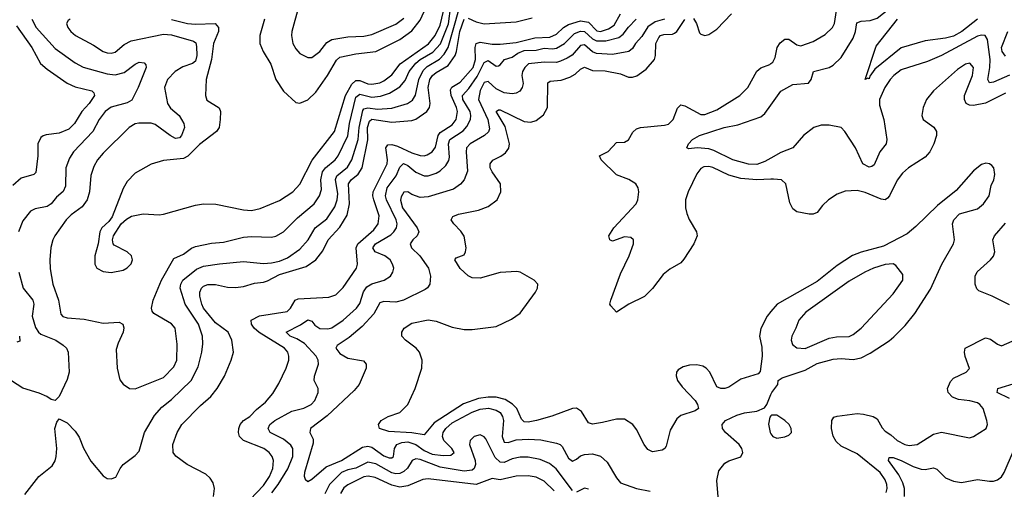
# Model space of a CAD drawing. Header units: inches. Extents: x 1550315 to 1685896, y 510706 to 640504.
# Tile 432 of 452: x 1676254 to 1681164, y 594527 to 596868. Entities that reach past the tile are written whole.
import ezdxf

# ---------------------------------------------------------------- set-up
doc = ezdxf.new("R2010")
doc.units = ezdxf.units.IN
doc.header["$MEASUREMENT"] = 0
doc.layers.add('B6579', color=7, linetype='Continuous')
doc.layers.add('B6589', color=7, linetype='Continuous')

msp = doc.modelspace()

# ---------------------------------------------------------------- linework, layer by layer
at = {"layer": 'B6579', "color": 5}
for points, elevation in [([(1676279.3, 594500.7), (1676349.8, 594590.2), (1676415.8, 594644.2), (1676430.7, 594669.3), (1676436, 594690), (1676439.1, 594730), (1676429.7, 594830.3), (1676438.9, 594861.1), (1676450, 594878), (1676490, 594858), (1676530, 594816.4), (1676550, 594787.3), (1676572.4, 594732.4), (1676607.7, 594667.7), (1676670, 594593.4), (1676690, 594580.4), (1676710, 594578.4), (1676732.4, 594587.6), (1676754, 594630), (1676769.4, 594650), (1676830, 594696), (1676850, 594717.6), (1676876.5, 594810), (1676925.8, 594894.2), (1676963.3, 594936.7), (1677010, 594974.5), (1677108.2, 595070), (1677143.1, 595136.9), (1677161.7, 595210), (1677167.3, 595252.7), (1677165.6, 595290), (1677144.9, 595350), (1677078.1, 595450), (1677054.7, 595530), (1677056.7, 595550), (1677067.7, 595570), (1677135.6, 595624.4), (1677170, 595639.1), (1677250, 595651.6), (1677370, 595662), (1677470, 595652.3), (1677510, 595656), (1677550, 595664.8), (1677590, 595680.1), (1677650, 595723.5), (1677693.1, 595770), (1677726.6, 595830), (1677784.8, 595875.2), (1677824.7, 595935.3), (1677836.3, 595970), (1677839.6, 596000.4), (1677828.3, 596071.7), (1677835.2, 596090), (1677887.7, 596132.3), (1677910.4, 596169.6), (1677941.7, 596270), (1677947, 596330), (1677964.2, 596415.8), (1677970, 596424.2), (1677990, 596428), (1678038.1, 596421.9), (1678110, 596427.2), (1678187.6, 596450), (1678212.6, 596467.4), (1678227.6, 596492.4), (1678243.9, 596570), (1678265.6, 596614.4), (1678285.1, 596634.9), (1678348, 596672), (1678370, 596696.9), (1678390.1, 596729.9), (1678443.1, 596916.9)], 540), ([(1676506, 596870), (1676495.6, 596864.4), (1676486.4, 596850), (1676493.1, 596830), (1676507.9, 596810), (1676531.5, 596790), (1676621.9, 596741.9), (1676670, 596710.2), (1676690, 596702.7), (1676710, 596700.9), (1676730, 596705.5), (1676775.1, 596744.9), (1676810, 596762.7), (1676970, 596795.8), (1677010, 596792.1), (1677120.8, 596760.8), (1677132.5, 596752.5), (1677134.7, 596734.7), (1677136.6, 596690), (1677130, 596662.2), (1677114.9, 596650), (1677066.8, 596633.2), (1677029.2, 596610), (1676990.2, 596570), (1676976.2, 596530), (1676990.2, 596450), (1677006.5, 596426.5), (1677048.3, 596390), (1677072.4, 596350), (1677074.9, 596330), (1677060.2, 596290), (1677050, 596279.3), (1677030, 596276.2), (1677004.1, 596290), (1676930, 596345.4), (1676910, 596351.7), (1676847.1, 596352.9), (1676830, 596348.8), (1676800.3, 596330), (1676670, 596202.8), (1676641.8, 596170), (1676623.5, 596136.5), (1676609, 596091), (1676601.3, 596010), (1676590.1, 595970), (1676564.7, 595935.3), (1676510, 595895.2), (1676485.7, 595870), (1676429.2, 595790), (1676418.6, 595770), (1676408.5, 595731.5), (1676403.2, 595670), (1676405.5, 595625.5), (1676419.4, 595550), (1676446.6, 595470), (1676459.4, 595399.4), (1676468.3, 595388.3), (1676490, 595381.6), (1676574.7, 595374.7), (1676670, 595355), (1676750, 595359.5), (1676767.3, 595350), (1676772.5, 595332.5), (1676770.4, 595310), (1676744.3, 595255.7), (1676735.6, 595224.4), (1676739.1, 595130), (1676753.3, 595073.3), (1676770.3, 595050.2), (1676801, 595030), (1676830, 595027.6), (1676970, 595083.8), (1677022, 595138), (1677038, 595170), (1677038.4, 595250), (1677028.9, 595330), (1677010, 595352.3), (1676923.3, 595403.3), (1676914.2, 595414.1), (1676911.1, 595430), (1676919.3, 595470), (1676961.4, 595570), (1677021.8, 595678.2), (1677070, 595698.7), (1677110, 595728.7), (1677130, 595737.9), (1677210, 595754.6), (1677270, 595759.5), (1677370, 595783.2), (1677410, 595787.2), (1677510, 595783.5), (1677531.6, 595788.4), (1677570, 595811), (1677639.3, 595880.7), (1677721.4, 595950), (1677749.2, 595990), (1677758.1, 596021.9), (1677755.4, 596070), (1677764.1, 596110), (1677779.1, 596130), (1677826.5, 596170), (1677841.7, 596190), (1677890, 596288.4), (1677899.1, 596350), (1677930, 596481.1), (1677950, 596497.2), (1678010, 596482.2), (1678053.6, 596486.4), (1678098.1, 596501.9), (1678150, 596533), (1678175.4, 596564.6), (1678195.4, 596610), (1678230, 596651.1), (1678250, 596670.5), (1678314.3, 596705.7), (1678351.6, 596748.4), (1678392.4, 596847.7), (1678403.5, 596936.5)], 560), ([(1677010, 596869.7), (1677090, 596849.3), (1677130, 596845.1), (1677228.7, 596848.7), (1677245.5, 596830), (1677244.6, 596810), (1677220.8, 596750), (1677211, 596669), (1677183.5, 596570), (1677179.7, 596490), (1677186.3, 596466.3), (1677248.1, 596428.1), (1677254.4, 596410), (1677253.7, 596370), (1677247.9, 596330), (1677235.2, 596310), (1677150, 596246.6), (1677092.3, 596187.7), (1677070, 596176.8), (1676970, 596165.5), (1676910, 596147.8), (1676830, 596103.5), (1676790, 596061.3), (1676770, 596027), (1676714.4, 595885.6), (1676697.8, 595862.3), (1676663, 595830), (1676654, 595810), (1676645.5, 595750), (1676628.7, 595690), (1676628, 595650), (1676638.8, 595630), (1676670, 595613.4), (1676710, 595608), (1676770, 595619.3), (1676790, 595630.5), (1676809.6, 595650.3), (1676816.2, 595670), (1676811.8, 595690), (1676790, 595711.1), (1676724.1, 595744.1), (1676719, 595750), (1676717.2, 595770), (1676721.2, 595790), (1676759.6, 595850), (1676786.3, 595873.7), (1676812, 595888), (1676870, 595900.6), (1676950, 595895.6), (1676970, 595898.4), (1677130, 595943.7), (1677170, 595950.3), (1677231.1, 595948.9), (1677370, 595920.5), (1677410, 595917.3), (1677453.2, 595926.8), (1677550, 595967.1), (1677616.5, 596010), (1677651.2, 596048.8), (1677712.8, 596167.2), (1677823.2, 596310), (1677879.1, 596490), (1677910, 596546.1), (1677930, 596565.7), (1677950, 596564.3), (1677990, 596548.4), (1678010, 596546.3), (1678050, 596553.8), (1678070, 596563), (1678110, 596594), (1678151.4, 596648.6), (1678292.3, 596747.7), (1678325.7, 596790), (1678350, 596840.7), (1678366.6, 596910)], 580), ([(1677403.5, 594476.5), (1677470, 594545.7), (1677499.1, 594590), (1677516.4, 594630), (1677519.3, 594670), (1677512.4, 594690), (1677498.1, 594710), (1677470.8, 594730.8), (1677369.8, 594770), (1677349.8, 594790), (1677344.3, 594810), (1677346, 594830), (1677353.4, 594850), (1677369.9, 594870.1), (1677401.8, 594890), (1677435, 594925), (1677479.6, 594960.4), (1677515.5, 595004.5), (1677546.4, 595053.6), (1677583, 595130), (1677595.9, 595170), (1677596.5, 595190), (1677590.5, 595210), (1677574.7, 595230), (1677448.3, 595308.3), (1677423.3, 595330), (1677409.9, 595350), (1677408.2, 595370), (1677450, 595391.3), (1677586.8, 595413.2), (1677603.4, 595430), (1677627.1, 595470), (1677643, 595477), (1677795.3, 595484.7), (1677830, 595496.8), (1677867.4, 595532.6), (1677932.7, 595630), (1677938.6, 595650), (1677932.1, 595730), (1677939.7, 595750), (1678019.5, 595820.5), (1678041.1, 595850), (1678046.2, 595890), (1678019.6, 595970), (1678014.8, 595990), (1678016.7, 596010), (1678086.5, 596150), (1678088.5, 596170), (1678080.4, 596230), (1678090, 596244.4), (1678110, 596246.1), (1678138.2, 596238.2), (1678210, 596203.5), (1678250, 596190.6), (1678270, 596189.6), (1678285.5, 596194.5), (1678310, 596210.1), (1678326.8, 596233.2), (1678340.1, 596290), (1678350, 596304.9), (1678410, 596343.9), (1678429.9, 596370), (1678437.5, 596410), (1678432.6, 596430), (1678404.8, 596490), (1678402.1, 596517.9), (1678408.3, 596531.7), (1678450, 596557.3), (1678515.9, 596630), (1678527.2, 596670), (1678525.5, 596730), (1678530.7, 596750), (1678550, 596756.2), (1678610, 596745.5), (1678650, 596745.7), (1678730, 596754.5), (1678823.1, 596776.9), (1678898.3, 596781.7), (1678930, 596795.8), (1678965.7, 596830), (1678990, 596844.8), (1679050, 596861.8), (1679090, 596856.5), (1679131.9, 596811.9), (1679150, 596808.8), (1679190, 596821.8), (1679218.7, 596841.3), (1679250, 596898)], 480), ([(1677473.8, 596870), (1677451, 596790), (1677451.8, 596750), (1677468.5, 596710), (1677506.9, 596646.9), (1677531.1, 596570), (1677570, 596511.7), (1677630, 596454.9), (1677650, 596451.5), (1677690, 596468.1), (1677730, 596506.5), (1677788.4, 596590), (1677833.2, 596666.8), (1677850, 596682.1), (1677930, 596698.5), (1678030, 596709.3), (1678150, 596769.4), (1678210, 596812.4), (1678250, 596865.4), (1678270, 596909.3)], 620), ([(1677644.3, 596930), (1677611, 596810), (1677609.4, 596789.4), (1677616.5, 596750), (1677630, 596722.4), (1677650, 596700.3), (1677690, 596679.6), (1677710, 596680.3), (1677750, 596709.2), (1677784.9, 596755.1), (1677810, 596769.1), (1677890, 596783.4), (1677970, 596786.3), (1678010, 596794.6), (1678130, 596846.3), (1678170, 596875)], 640), ([(1679614.2, 596874.2), (1679629.4, 596850), (1679643.3, 596803.4), (1679650, 596795.6), (1679670, 596788.9), (1679690, 596793.6), (1679730, 596821.2), (1679803.4, 596896.6)], 420), ([(1676314.5, 596870), (1676336.6, 596830), (1676430, 596724), (1676530, 596652.3), (1676570, 596632.1), (1676690, 596597.7), (1676730, 596593.3), (1676775.4, 596604.6), (1676830, 596646), (1676850, 596656.1), (1676873.6, 596653.6), (1676882.3, 596642.3), (1676884.4, 596630), (1676844, 596530), (1676812.5, 596467.5), (1676790, 596454.2), (1676710, 596431.4), (1676680.2, 596410), (1676650, 596370.8), (1676617.9, 596310), (1676521.6, 596210), (1676502.6, 596177.4), (1676483.7, 596130), (1676482.4, 596037.6), (1676470, 596011), (1676437.1, 595982.9), (1676410, 595950.7), (1676390, 595936.5), (1676330, 595925.3), (1676307.3, 595912.7), (1676270, 595865.4), (1676247.1, 595810)], 540), ([(1677219.6, 594490), (1677225.9, 594530), (1677218.4, 594558.4), (1677202.8, 594582.8), (1677182, 594602), (1677088.2, 594650), (1677032, 594692), (1677018.8, 594710), (1677017.3, 594750), (1677038.3, 594810), (1677062.9, 594850), (1677155.4, 594944.6), (1677206.5, 594990), (1677239.1, 595030), (1677274.9, 595090), (1677308.1, 595170), (1677319.8, 595210), (1677311.1, 595270), (1677294.1, 595310), (1677230, 595357.3), (1677170.7, 595430), (1677161.3, 595450), (1677152.3, 595490), (1677151.6, 595510), (1677159.6, 595530), (1677170, 595539.5), (1677192.1, 595547.9), (1677230, 595547.4), (1677290, 595534), (1677330, 595533.3), (1677370, 595538.4), (1677425.1, 595554.9), (1677470, 595559.6), (1677490, 595565.9), (1677550, 595598.5), (1677682.3, 595637.7), (1677731.2, 595670), (1677765, 595715), (1677791.9, 595770), (1677850, 595833.6), (1677886.2, 595893.8), (1677898.1, 595950), (1677892.6, 596050), (1677906.8, 596070), (1677941.4, 596098.6), (1677960.8, 596130), (1677990.4, 596269.7), (1677989, 596330), (1677998.1, 596361.9), (1678010, 596372.3), (1678110, 596356.5), (1678210, 596366), (1678230, 596372.3), (1678284.7, 596410), (1678296.7, 596430), (1678301.3, 596450), (1678291, 596530), (1678299.5, 596570), (1678313, 596590), (1678330, 596604.8), (1678390, 596639.9), (1678425.2, 596690), (1678432.7, 596710), (1678448.3, 596810), (1678470, 596870.8)], 520), ([(1677510.4, 594509.6), (1677542.1, 594550), (1677591.4, 594628.6), (1677616.4, 594690), (1677616.6, 594730), (1677606.4, 594746.4), (1677570, 594777.3), (1677502.2, 594810), (1677493.6, 594830), (1677501.8, 594850), (1677525.6, 594870), (1677610, 594916.9), (1677670, 594931.2), (1677706.8, 594950), (1677725.2, 594970), (1677741.5, 595010), (1677742.4, 595030), (1677722.2, 595070), (1677723.1, 595090), (1677744.2, 595150), (1677741.8, 595170), (1677732.7, 595190), (1677673.2, 595253.2), (1677636.1, 595276.1), (1677602.5, 595290), (1677582, 595310), (1677653.5, 595346.5), (1677690, 595371), (1677710, 595365.5), (1677725.4, 595345.4), (1677750, 595327.8), (1677790, 595326.3), (1677810, 595332.2), (1677867.6, 595370), (1677933.9, 595430), (1677950, 595452.4), (1677968.3, 595511.7), (1677984.2, 595535.8), (1678010, 595551.6), (1678071.5, 595570), (1678103.5, 595590), (1678115, 595610), (1678118.8, 595630), (1678113.6, 595650), (1678100.7, 595670), (1678074.6, 595690), (1678027.1, 595710), (1678015, 595730), (1678028.3, 595750), (1678104.2, 595795.8), (1678120.2, 595810), (1678132.1, 595830), (1678135.3, 595850), (1678131.6, 595870), (1678082.4, 595970), (1678077.5, 595990), (1678086.8, 596030), (1678130.6, 596090), (1678150, 596132.7), (1678168.2, 596151.8), (1678190, 596140.7), (1678230, 596107.7), (1678270, 596089.6), (1678290.3, 596089.7), (1678330, 596103.1), (1678350, 596114), (1678378.3, 596141.7), (1678393.2, 596166.8), (1678397.1, 596182.9), (1678392, 596250), (1678398.4, 596270), (1678465.2, 596314.8), (1678483.7, 596336.3), (1678501.2, 596370), (1678504.2, 596390), (1678500.1, 596410), (1678464.2, 596470), (1678462.2, 596490), (1678494.3, 596525.7), (1678534.8, 596585.2), (1678570, 596655.1), (1678590, 596665.3), (1678630, 596636.8), (1678641.4, 596638.6), (1678650, 596642.6), (1678670.9, 596669.1), (1678710, 596680.6), (1678738.6, 596701.4), (1678770, 596714), (1678830, 596716.5), (1678870, 596725.5), (1678910, 596722.6), (1678930, 596726.7), (1678970, 596748.8), (1679020.8, 596799.2), (1679050, 596811.4), (1679070, 596809.2), (1679110, 596773), (1679130, 596762.2), (1679177.2, 596762.8), (1679241.3, 596778.7), (1679263.7, 596796.3), (1679289, 596831), (1679327.7, 596870)], 460), ([(1679469.2, 596870.8), (1679422.1, 596857.9), (1679386.8, 596833.2), (1679355.7, 596784.3), (1679324.6, 596750), (1679310, 596723.9), (1679291.2, 596708.8), (1679210, 596694.7), (1679130, 596698.9), (1679110, 596707.6), (1679070, 596742.1), (1679050, 596739.6), (1679008.1, 596691.9), (1678984.3, 596675.7), (1678950, 596660.9), (1678930, 596654.5), (1678870, 596657.1), (1678791.1, 596648.9), (1678772.5, 596630), (1678760.9, 596610), (1678757.1, 596590), (1678763.7, 596550), (1678759, 596530), (1678747.8, 596512.2), (1678730, 596502.3), (1678710, 596498.8), (1678670, 596503.4), (1678630, 596523.4), (1678590, 596559.8), (1678570, 596555.1), (1678550, 596515.9), (1678541, 596470), (1678588.1, 596370), (1678595.8, 596324.2), (1678590.9, 596309.1), (1678572, 596290), (1678500.7, 596250), (1678482, 596230), (1678479.4, 596210), (1678487.1, 596112.9), (1678471, 596069), (1678452.5, 596047.5), (1678416.3, 596023.7), (1678290, 595985.3), (1678250, 595982), (1678210, 595996.6), (1678190, 596010.2), (1678170, 596008), (1678155.3, 595984.7), (1678152.2, 595967.8), (1678163.2, 595930), (1678236, 595830), (1678243.8, 595810), (1678235.6, 595790), (1678214.1, 595770), (1678201, 595750), (1678207.2, 595730), (1678249.9, 595690), (1678291.6, 595630), (1678302.4, 595590), (1678299.7, 595550), (1678288.1, 595531.9), (1678276.4, 595523.6), (1678168, 595470), (1678130, 595459.8), (1678070, 595462.8), (1678050, 595456.9), (1678019.2, 595400.8), (1677961.7, 595338.3), (1677897, 595283), (1677836.9, 595243.1), (1677830.8, 595230), (1677850, 595204.4), (1677890, 595180.4), (1677967.5, 595167.5), (1677982, 595150), (1677981.1, 595130), (1677946.2, 595050), (1677921, 595019), (1677786.8, 594893.2), (1677703.1, 594830), (1677701, 594810), (1677716.9, 594776.9), (1677716.5, 594756.5), (1677673.6, 594610), (1677672.3, 594592.3), (1677677.1, 594577.1), (1677690, 594566), (1677710, 594577.8), (1677781.4, 594638.6), (1677857.8, 594670), (1677964, 594736), (1677990, 594741.8), (1678010, 594736.2), (1678070, 594694.1), (1678096.5, 594683.5), (1678110, 594683), (1678117.7, 594690), (1678123.4, 594730), (1678134.8, 594750), (1678160.2, 594759.8), (1678190, 594763.2), (1678230, 594750.5), (1678270, 594719.7), (1678310, 594701.6), (1678365.4, 594694.6), (1678403.6, 594696.4), (1678419.8, 594710), (1678408.8, 594730), (1678368.7, 594770), (1678361.5, 594790), (1678365.1, 594810), (1678378.6, 594830), (1678410, 594857.6), (1678510, 594912), (1678550, 594926.8), (1678590.9, 594930.9), (1678630, 594921.2), (1678649.1, 594909.1), (1678662.2, 594890), (1678666.3, 594870), (1678660.5, 594790), (1678670, 594762.2), (1678690, 594759.6), (1678730, 594773.3), (1678790, 594777.1), (1678852.6, 594772.6), (1678930, 594757), (1678949.4, 594749.4), (1678959.5, 594739.5), (1678990, 594682.5), (1679010, 594667.2), (1679030, 594676.2), (1679050, 594693.1), (1679070, 594700.8), (1679110, 594703.2), (1679150, 594691.9), (1679182.6, 594662.6), (1679230, 594583.5), (1679250, 594559.2), (1679329.9, 594529.9), (1679397.5, 594517.5)], 440), ([(1680000, 595412.9), (1679980.5, 595390), (1679949.2, 595329.2), (1679942.6, 595290), (1679955, 595235), (1679956.2, 595190), (1679945.8, 595114.2), (1679937, 595103), (1679850, 595076.3), (1679790, 595036.2), (1679770, 595029.5), (1679750, 595029.4), (1679730, 595037.2), (1679696, 595110), (1679677.7, 595130), (1679659.9, 595139.9), (1679630, 595147.6), (1679593.7, 595146.3), (1679562.9, 595137.1), (1679537.7, 595122.3), (1679528.4, 595110), (1679526.9, 595093.1), (1679533.7, 595070), (1679557.8, 595037.8), (1679622, 594970), (1679634, 594950), (1679638.8, 594930), (1679622.5, 594917.5), (1679550, 594894.8), (1679530, 594877.4), (1679497.8, 594822.2), (1679478.2, 594741.8), (1679470.2, 594729.8), (1679457.4, 594722.6), (1679410, 594714), (1679385.6, 594725.6), (1679367.1, 594750), (1679330, 594824.7), (1679312, 594850), (1679270, 594876), (1679230, 594877.2), (1679160.9, 594859.1), (1679110, 594851.4), (1679090, 594858.5), (1679055.2, 594915.2), (1679030, 594930.8), (1679010, 594928.8), (1678908, 594892), (1678830.5, 594869.5), (1678790, 594862.1), (1678770, 594863.8), (1678756.2, 594876.2), (1678732.2, 594930), (1678711.8, 594951.8), (1678674.9, 594974.9), (1678630, 594985.7), (1678590, 594986), (1678541.2, 594978.7), (1678467.2, 594952.8), (1678321.1, 594858.9), (1678270, 594797.5), (1678210, 594807.7), (1678095.3, 594815.3), (1678047.8, 594830), (1678042.4, 594850), (1678057, 594870), (1678090.8, 594889.2), (1678149.8, 594910.2), (1678189.6, 594950), (1678226.6, 595030), (1678258.5, 595130), (1678260.4, 595170), (1678247.2, 595210), (1678231.2, 595231.2), (1678176.9, 595270), (1678159.6, 595290), (1678159.6, 595310), (1678171.8, 595330), (1678210, 595354.7), (1678290, 595371), (1678330, 595365.4), (1678410, 595334.7), (1678470, 595323.3), (1678510, 595324.1), (1678630, 595338.6), (1678705.5, 595374.5), (1678750, 595405.4), (1678826.3, 595510), (1678836, 595530), (1678836.8, 595550), (1678818.9, 595570), (1678750, 595609.1), (1678732.9, 595612.9), (1678650, 595607), (1678550, 595579.4), (1678510, 595581.5), (1678490, 595590.8), (1678450, 595626.8), (1678424.2, 595670), (1678430, 595680.4), (1678470, 595696.2), (1678477.7, 595710), (1678479.9, 595730), (1678470, 595788.2), (1678454.1, 595814.1), (1678419.1, 595850), (1678406, 595870), (1678413.9, 595886.1), (1678441.9, 595898.1), (1678541.6, 595918.4), (1678590, 595936.9), (1678634.3, 595970), (1678653.7, 596010), (1678650.9, 596050), (1678609.9, 596110), (1678600.2, 596130), (1678599.4, 596150), (1678612.4, 596167.6), (1678653.1, 596186.9), (1678676.4, 596203.6), (1678692.6, 596227.4), (1678696.6, 596250), (1678675, 596335), (1678630, 596410.8), (1678641.4, 596418.6), (1678650, 596418.7), (1678770, 596360.4), (1678803.2, 596356.8), (1678830, 596365), (1678866.4, 596393.6), (1678885.2, 596430), (1678886.9, 596553.1), (1678899.1, 596560.9), (1678953.3, 596566.7), (1678997.7, 596582.3), (1679023.2, 596596.8), (1679050, 596622.3), (1679070, 596631.4), (1679110, 596615.6), (1679172.6, 596612.6), (1679250, 596597.9), (1679290, 596582.3), (1679310, 596581.6), (1679331.4, 596588.6), (1679378.1, 596621.9), (1679418.8, 596670), (1679425.1, 596690), (1679426.3, 596750), (1679440.3, 596779.7), (1679449.9, 596790.1), (1679465.3, 596794.7), (1679510, 596796.2), (1679518.9, 596801.1), (1679530.8, 596810), (1679570, 596869.5)], 420), ([(1678490, 596875.7), (1678530, 596856.8), (1678570, 596848.2), (1678730, 596858.2), (1678810, 596876.9)], 520), ([(1676237.7, 596837.7), (1676313.7, 596730), (1676357.8, 596650), (1676390, 596621.9), (1676490, 596551.2), (1676530, 596533.4), (1676612.9, 596512.9), (1676622.8, 596502.8), (1676626.3, 596490), (1676600.8, 596450), (1676564.2, 596410), (1676527.8, 596350), (1676498.4, 596321.6), (1676450, 596302.2), (1676385.1, 596294.9), (1676370.2, 596289.8), (1676359.7, 596280.3), (1676343.9, 596250), (1676344.1, 596190), (1676333.9, 596106.1), (1676323.4, 596096.6), (1676261.4, 596078.6), (1676218.7, 596041.3)], 520), ([(1680000, 596072.9), (1679930.1, 596069.9), (1679850, 596076), (1679790, 596093.3), (1679710, 596131.7), (1679690, 596136.6), (1679665.1, 596134.9), (1679650, 596126.6), (1679630, 596100.3), (1679587.1, 596010), (1679574.5, 595970), (1679574.7, 595930), (1679581.1, 595901.1), (1679592.6, 595872.6), (1679628.6, 595810), (1679631.8, 595790), (1679615.3, 595750), (1679566.1, 595673.9), (1679550, 595656.1), (1679495.2, 595624.8), (1679462.6, 595597.4), (1679410, 595528.2), (1679370, 595488.7), (1679290.8, 595450), (1679230, 595409.2), (1679201.3, 595441.3), (1679197, 595450), (1679201.1, 595470), (1679250, 595600.4), (1679293.8, 595690), (1679314.2, 595750), (1679315.3, 595770), (1679302.2, 595782.2), (1679270, 595785.1), (1679210, 595763.6), (1679197.2, 595770), (1679191.8, 595790), (1679217.2, 595830), (1679327.3, 595950), (1679336.5, 595970), (1679342, 596010), (1679338.7, 596030), (1679326.2, 596050), (1679291.4, 596071.4), (1679230, 596094.2), (1679154, 596170), (1679145.1, 596190), (1679188.6, 596211.4), (1679230, 596256.5), (1679270, 596258), (1679290, 596268.8), (1679312, 596308), (1679330, 596323.5), (1679350, 596330.7), (1679470, 596342.3), (1679490, 596347.8), (1679513.3, 596370), (1679533.4, 596426.6), (1679550, 596444.2), (1679570, 596438.6), (1679650, 596395.8), (1679670, 596395.7), (1679730, 596419.5), (1679844.2, 596490), (1679885, 596530), (1679930, 596612.2), (1679950, 596628.4), (1679994.7, 596645.3), (1680000, 596649.2)], 380), ([(1680000, 596177.3), (1679970, 596160.5), (1679930, 596146.4), (1679888.5, 596148.5), (1679810, 596169.9), (1679716.1, 596216.1), (1679690, 596224.6), (1679631.5, 596228.5), (1679590, 596225.1), (1679581.2, 596230), (1679589.4, 596250), (1679609.4, 596270), (1679643.7, 596290), (1679767, 596330), (1679835.8, 596344.2), (1679950, 596383.5), (1679970, 596399.7), (1680000, 596441.7)], 360), ([(1676249.6, 595609.6), (1676270.2, 595530), (1676319, 595470), (1676323.4, 595450), (1676316.4, 595390), (1676333.3, 595333.3), (1676346.9, 595310), (1676359.7, 595299.7), (1676433.7, 595270), (1676470, 595245.2), (1676487.4, 595230), (1676495.5, 595210), (1676500.2, 595110), (1676490, 595074.5), (1676450, 594988.7), (1676430, 594968.7), (1676410, 594974), (1676389, 594990), (1676350, 595006), (1676270, 595030.8), (1676150, 595106.6)], 540), ([(1676252.5, 595290), (1676254.6, 595265.4), (1676239.6, 595260.4)], 520), ([(1679740.8, 594450), (1679729.8, 594570), (1679741, 594619), (1679770, 594657.3), (1679790, 594669.2), (1679850, 594689), (1679860.4, 594710), (1679855.5, 594730), (1679841.4, 594750), (1679773, 594810), (1679758, 594830), (1679756.2, 594850), (1679772.7, 594870), (1679830, 594896.9), (1679867.5, 594907.5), (1679930, 594916.9), (1679967.3, 594932.7), (1679979.7, 594950), (1680000, 594998.6)], 420), ([(1680000, 594892.4), (1679994.3, 594885.7), (1679987.8, 594852.2), (1679995.8, 594810), (1680000, 594804)], 420), ([(1679010, 594521.2), (1678928.5, 594628.5), (1678895.3, 594655.3), (1678850, 594675.5), (1678790, 594686.6), (1678750, 594687), (1678710, 594678.3), (1678670, 594660.4), (1678650, 594662.1), (1678625.2, 594685.2), (1678577.5, 594777.5), (1678570, 594787.7), (1678550, 594798.4), (1678519.5, 594790), (1678500.2, 594770), (1678497.6, 594750), (1678524.5, 594670), (1678526.3, 594650), (1678519.6, 594630), (1678510, 594622), (1678470, 594617.9), (1678350, 594637.7), (1678250, 594674.9), (1678230, 594678.2), (1678210.1, 594669.9), (1678188.2, 594631.9), (1678170, 594615.3), (1678150, 594604.8), (1678130, 594603), (1678110, 594609), (1678030, 594654.1), (1677990, 594662.1), (1677930, 594632.2), (1677890, 594624), (1677859, 594610), (1677798.1, 594550), (1677776, 594504)], 460), ([(1678918.9, 594518.9), (1678870, 594567.2), (1678830, 594587.3), (1678790, 594594.4), (1678730, 594592), (1678650, 594574.7), (1678610, 594580.1), (1678529.7, 594550.3), (1678290, 594579.5), (1678264.9, 594575.1), (1678190, 594544.2), (1678150, 594538), (1678110, 594547.4), (1678025.8, 594585.8), (1677992, 594592), (1677970, 594588.9), (1677890, 594549.5), (1677870, 594534.1), (1677853.8, 594506.2)], 480), ([(1679090, 594526.6), (1679070, 594532.9), (1679030, 594512.7)], 460)]:
    msp.add_lwpolyline(points, dxfattribs=dict(at, elevation=elevation))
at = {"layer": 'B6589', "color": 5}
for points, elevation in [([(1680000, 596441.7), (1680050, 596511.8), (1680110, 596544.9), (1680187.7, 596552.3), (1680200.4, 596570), (1680212, 596610), (1680289.9, 596630.1), (1680310, 596640.7), (1680350, 596680.2), (1680410, 596776.5), (1680422.2, 596810), (1680427.7, 596852.3), (1680450, 596860.1), (1680495.8, 596864.2), (1680530, 596876.1), (1680616, 596944), (1680721.6, 597010), (1680790, 597064.3), (1680853.1, 597126.9), (1680930, 597221.5), (1680959.3, 597250), (1681164.7, 597375.3)], 360), ([(1680000, 596649.2), (1680010, 596656.5), (1680021.1, 596678.9), (1680031.3, 596730), (1680046.9, 596753.1), (1680070, 596771.3), (1680090, 596771), (1680130, 596743), (1680150, 596738.3), (1680210, 596759), (1680270, 596795.1), (1680307.5, 596830), (1680317.8, 596850), (1680326.3, 596913.7)], 380), ([(1681030, 596871.1), (1680951.3, 596808.7), (1680910, 596786), (1680870, 596775.6), (1680770, 596762.4), (1680650, 596727.5), (1680518.7, 596621.3), (1680493.7, 596586.3), (1680490, 596574), (1680483.6, 596576.4), (1680469.5, 596569.5), (1680524.6, 596735.4), (1680631.4, 596870)], 340), ([(1681170, 596686), (1681153.9, 596710), (1681149.9, 596730), (1681181.8, 596810)], 340), ([(1681190, 596592), (1681110, 596556.4), (1681090, 596554), (1681081.8, 596570), (1681092.1, 596630), (1681093.1, 596670), (1681080.8, 596770), (1681069.1, 596789.1), (1681050, 596790.9), (1681030, 596785.6), (1680850, 596690.4), (1680780.9, 596659.1), (1680650, 596618.3), (1680612.5, 596590), (1680594.8, 596570), (1680567.5, 596530), (1680540.9, 596470), (1680541.6, 596441.6), (1680562.3, 596370), (1680578, 596270), (1680574.9, 596250), (1680544, 596210), (1680514.7, 596145.3), (1680503.7, 596136.3), (1680490, 596133.5), (1680458.2, 596150), (1680421, 596230), (1680369.1, 596310), (1680350, 596329.9), (1680290, 596343.1), (1680250, 596342.5), (1680214.7, 596330), (1680163.2, 596290), (1680110, 596228.7), (1680050, 596205.3), (1680000, 596177.3)], 360), ([(1681170, 596501.8), (1681070, 596451.3), (1681010, 596440.5), (1680990, 596441.7), (1680974, 596450), (1680964.9, 596470), (1680965.5, 596490), (1681004.7, 596590), (1681010.5, 596630), (1680991.8, 596651.8), (1680970, 596646.8), (1680930, 596620.3), (1680810, 596514), (1680776.2, 596470), (1680759.3, 596430), (1680752.6, 596390), (1680759.5, 596370), (1680812.8, 596332.8), (1680826.3, 596310), (1680826.2, 596290), (1680813.2, 596250), (1680792.5, 596210), (1680770, 596182.5), (1680686, 596130), (1680656.9, 596103.1), (1680630, 596068.5), (1680592.2, 595990), (1680581.6, 595978.4), (1680570, 595970.8), (1680550, 595972.9), (1680470, 596006.5), (1680430, 596017.1), (1680370, 596013.8), (1680330, 595998), (1680286.7, 595970), (1680257.6, 595942.4), (1680230, 595907), (1680210, 595898.4), (1680190, 595898.7), (1680130, 595909.7), (1680110, 595925.1), (1680094.9, 595954.9), (1680075.1, 596050), (1680052.3, 596070), (1680013.5, 596073.5), (1680000, 596072.9)], 380), ([(1680000, 594998.6), (1680004.7, 595010), (1680034, 595050), (1680036, 595070), (1680056.9, 595083.1), (1680170, 595120.7), (1680230, 595153.9), (1680310, 595175.8), (1680350, 595178.4), (1680410, 595173.8), (1680450, 595182.2), (1680495, 595205), (1680590, 595266.9), (1680612.9, 595287), (1680670, 595343.6), (1680717.5, 595402.5), (1680796.1, 595523.9), (1680851.9, 595650), (1680910.5, 595750), (1680914.9, 595770), (1680905.2, 595850), (1680912.3, 595870), (1680940.4, 595899.6), (1681030, 595925.4), (1681059.8, 595950), (1681087.6, 595990), (1681098, 596042), (1681111.8, 596070), (1681117, 596097), (1681111.3, 596130), (1681102, 596142), (1681090, 596149.6), (1681072.4, 596152.4), (1681050, 596146.9), (1681010, 596114.5), (1680923.5, 596016.5), (1680830, 595942.2), (1680723.3, 595836.7), (1680678.8, 595801.2), (1680561.1, 595738.9), (1680450, 595709.5), (1680407.4, 595692.6), (1680330, 595643.4), (1680230, 595562.7), (1680030.9, 595449.1), (1680000, 595412.9)], 420), ([(1681190, 595446.9), (1681104.2, 595490), (1681036.5, 595516.5), (1681026.7, 595526.7), (1681019.1, 595550), (1681018.2, 595590), (1681029, 595611), (1681095.8, 595670), (1681110.5, 595689.4), (1681116.9, 595710), (1681106.6, 595770), (1681115, 595790), (1681170, 595852.9)], 380), ([(1680575, 594510), (1680580.2, 594530), (1680578.8, 594550), (1680570, 594574.6), (1680544.6, 594610), (1680430, 594704.2), (1680350, 594742.5), (1680325.7, 594765.7), (1680310, 594791.9), (1680302.3, 594830), (1680303.7, 594870), (1680314.1, 594885.9), (1680330, 594892.1), (1680430, 594904), (1680461.5, 594901.5), (1680510, 594889.2), (1680530, 594878), (1680554, 594834), (1680570, 594816.9), (1680598.6, 594798.6), (1680630.2, 594770), (1680667.9, 594750), (1680690, 594745.2), (1680729.3, 594750.7), (1680810, 594801.2), (1680850, 594811.8), (1680990, 594783.8), (1681010, 594790.5), (1681073.2, 594830), (1681079.5, 594850), (1681076.9, 594870), (1681059.3, 594930), (1681042.7, 594950), (1681030, 594957.2), (1680992, 594968), (1680935.2, 594975.2), (1680906.4, 594986.4), (1680883.7, 595010), (1680881.1, 595030), (1680896.3, 595063.7), (1680910, 595080.9), (1680973.6, 595110), (1680990.6, 595129.4), (1680968.9, 595188.9), (1680964.7, 595210), (1680969.4, 595230.6), (1681070, 595282.3), (1681095.7, 595275.7), (1681130, 595250.3), (1681150, 595242), (1681230, 595276.5)], 380), ([(1681190, 594978.7), (1681128.7, 595010), (1681131.6, 595030), (1681230, 595059.5)], 360), ([(1680000, 594804), (1680010, 594789.6), (1680030, 594781.5), (1680070, 594787.8), (1680090, 594796.3), (1680102.2, 594810), (1680101.3, 594830), (1680091, 594850), (1680070, 594870.4), (1680030, 594896), (1680003.5, 594896.5), (1680000, 594892.4)], 420), ([(1680665.4, 594490), (1680665.4, 594530), (1680658.6, 594558.6), (1680638.3, 594598.3), (1680586.3, 594670), (1680590, 594684.9), (1680610, 594685.4), (1680650, 594670.9), (1680710, 594640.4), (1680750, 594627), (1680770, 594625.6), (1680810, 594633.4), (1680827.3, 594627.3), (1680870, 594584), (1680910, 594566.5), (1680950, 594561.3), (1681030, 594575.3), (1681090, 594567.1), (1681110, 594567.1), (1681130, 594573.2), (1681150, 594588.2), (1681162.9, 594610), (1681210, 594718.2)], 360)]:
    msp.add_lwpolyline(points, dxfattribs=dict(at, elevation=elevation))
at = {"layer": 'B6589', "color": 5, "elevation": 440}
msp.add_lwpolyline([(1680610, 595650.7), (1680570, 595648.2), (1680512.2, 595630), (1680467.6, 595610), (1680390, 595563.9), (1680174.2, 595410), (1680138.5, 595370), (1680124.8, 595330), (1680104.1, 595290), (1680100.6, 595270), (1680108.4, 595248.4), (1680130, 595231.3), (1680170, 595229), (1680290, 595281), (1680327.3, 595287.3), (1680390, 595287.8), (1680410, 595297.8), (1680450, 595330.2), (1680610, 595502), (1680658.5, 595570), (1680657.2, 595597.3), (1680622.5, 595642.5)], close=True, dxfattribs=at)

doc.saveas('drawing.dxf')
